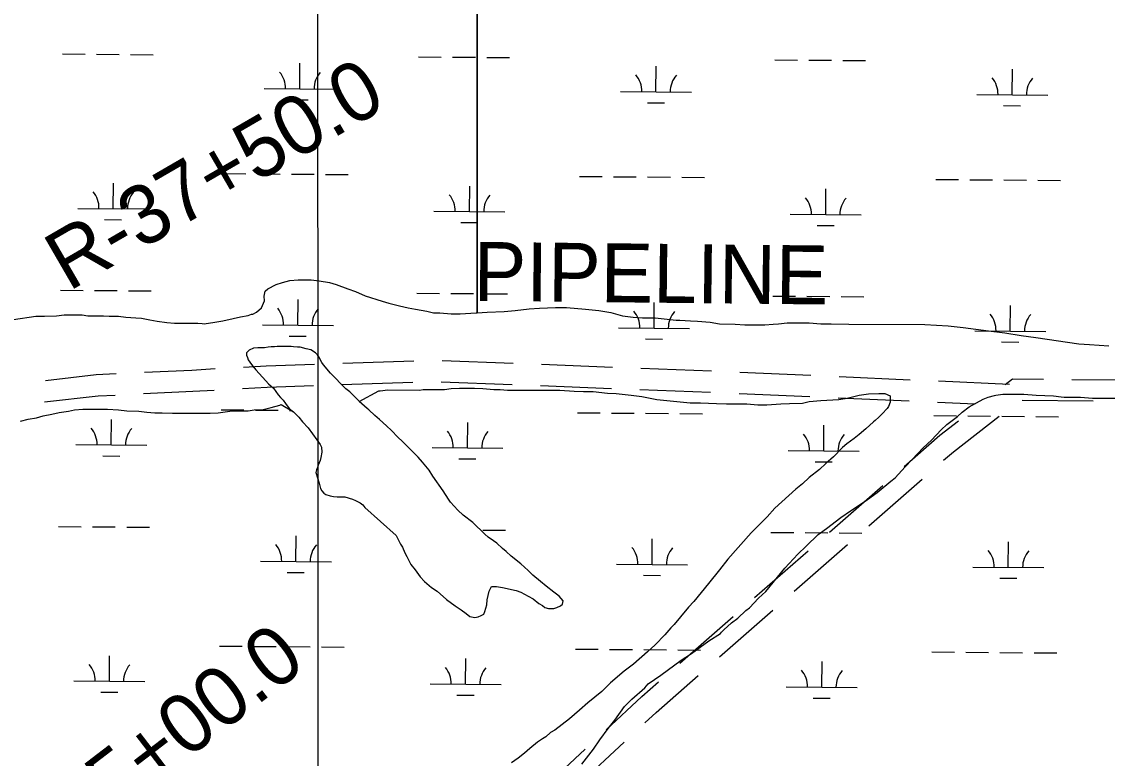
# Model space of a CAD drawing. Extents: x 3271442 to 3309282, y 752266 to 777610.
# Drawn here: x 3296146 to 3297676, y 766109 to 767146 of the extents above; entities that cross this region are included whole.
import ezdxf

# ---------------------------------------------------------------- set-up
doc = ezdxf.new("R2010")
doc.units = 0
for name, color, linetype in [('V-GRID-MAJR', 7, 'Continuous'), ('V-RIVR-RANG-IDEN', 7, 'Continuous'), ('V-ROAD-CNTR', 7, 'Continuous'), ('V-SITE-VEGE', 7, 'Continuous'), ('V-UTIL-IDEN', 7, 'Continuous'), ('V-WETL-SWMP', 7, 'Continuous')]:
    doc.layers.add(name, color=color, linetype=linetype)

msp = doc.modelspace()

# ---------------------------------------------------------------- linework, layer by layer
at = {"layer": 'V-GRID-MAJR'}
msp.add_spline([(3296567.4, 757647.8), (3296564.7, 763706.6), (3296562.1, 769768.5), (3296559.4, 775830.5), (3296559.4, 775833.5)], degree=3, dxfattribs=at)
at = {"layer": 'V-ROAD-CNTR'}
for p, q in [((3296698.4, 766668.1), (3296598.4, 766664.8)), ((3296838.3, 766664.8), (3296738.3, 766668.7)), ((3296978.2, 766659.4), (3296878.2, 766663.3)), ((3297118.1, 766654), (3297018.1, 766657.9)), ((3297257.9, 766647.9), (3297158, 766652.3)), ((3297397.8, 766641.7), (3297297.9, 766646.1)), ((3297537.6, 766635.4), (3297437.7, 766639.9)), ((3297625.5, 766642.6), (3297725.5, 766641.6)), ((3296697, 766638), (3296597.1, 766634.7)), ((3296836.9, 766634.9), (3296737, 766638.7)), ((3296976.8, 766629.5), (3296876.9, 766633.3)), ((3297116.7, 766624.1), (3297016.8, 766627.9)), ((3297256.6, 766617.9), (3297156.7, 766622.3)), ((3297396.4, 766611.7), (3297296.5, 766616.1)), ((3297489.2, 766607.6), (3297436.4, 766609.9)), ((3297555.6, 766613.3), (3297655.6, 766612.3)), ((3297339.7, 766436.4), (3297414.9, 766502.3)), ((3297284, 766427.5), (3297359.2, 766493.4)), ((3297234.4, 766344.2), (3297309.6, 766410.1)), ((3297178.7, 766335.3), (3297253.9, 766401.2)), ((3297129.1, 766251.9), (3297204.3, 766317.8)), ((3297073.4, 766243), (3297148.6, 766308.9)), ((3296866.8, 766054.1), (3296940.1, 766122.1)), ((3296921.5, 766064), (3296994.9, 766132))]:
    msp.add_line(p, q, dxfattribs=at)
for points in [[(3296418.7, 766657.2), (3296385.6, 766655.3), (3296318.9, 766652.1)], [(3296558.5, 766663.4), (3296490.3, 766661.2), (3296458.6, 766659.4)], [(3296278.9, 766650.2), (3296251.1, 766648.9), (3296179.4, 766640.6)], [(3297531.5, 766635.2), (3297542.1, 766643.4), (3297585.5, 766643)], [(3296417.4, 766627), (3296387.1, 766625.3), (3296317.6, 766622)], [(3296557.1, 766633.4), (3296491.7, 766631.2), (3296457.3, 766629.3)], [(3296277.6, 766620.1), (3296253.5, 766619), (3296178.1, 766610.3)], [(3297389.3, 766519.8), (3297439.6, 766563.9), (3297465.8, 766584.2)], [(3297445, 766528.7), (3297458.7, 766540.8), (3297523.3, 766590.8)], [(3296969.4, 766149.3), (3297019.9, 766196.1), (3297043.4, 766216.6)], [(3297024.2, 766159.2), (3297040, 766173.8), (3297099, 766225.5)]]:
    msp.add_lwpolyline(points, dxfattribs=at)
at = {"layer": 'V-SITE-VEGE'}
for points in [[(3296134.4, 766726.8), (3296165.8, 766731.5), (3296178, 766731.5), (3296195.1, 766732.2), (3296206, 766733.5), (3296231.2, 766733.5), (3296239.4, 766732.1), (3296261.2, 766732.1), (3296269.4, 766731.4), (3296282.3, 766731.4), (3296292.6, 766730), (3296306.9, 766729.3), (3296315, 766728.6), (3296326.6, 766726.6), (3296336.9, 766724.5), (3296350.5, 766722.5), (3296361.4, 766721.8), (3296394.1, 766721.7), (3296400.2, 766721.1), (3296403, 766721), (3296418, 766723.1), (3296429.6, 766725.1), (3296443.9, 766728.5), (3296454.1, 766730.5), (3296465, 766732.6), (3296469.8, 766734.6), (3296471.8, 766734.6), (3296476.6, 766737.3), (3296484.1, 766743.5), (3296488.2, 766753), (3296487.5, 766759.8), (3296488.9, 766766.6), (3296493, 766770), (3296504.6, 766776.2), (3296513.5, 766778.9), (3296523.7, 766781.6), (3296535.3, 766782.9), (3296553.7, 766782.9), (3296565.3, 766781.5), (3296579.6, 766778.8), (3296589.1, 766776.1), (3296605.5, 766769.9), (3296616.4, 766766.5), (3296630, 766760.3), (3296653.9, 766752.8), (3296663.4, 766750.1), (3296678.4, 766746), (3296690.7, 766743.2), (3296700.9, 766741.2), (3296716.6, 766738.4), (3296726.1, 766736.4), (3296735, 766736.4), (3296751.3, 766735), (3296763.6, 766735), (3296786.1, 766736.3), (3296787.8, 766736.4), (3296787.8, 768342.1)], [(3296787.8, 768342.1), (3296787.8, 766736.4)], [(3296787.8, 766736.4), (3296801.8, 766737), (3296825.6, 766738.3), (3296841.3, 766739.7), (3296861.1, 766741.7), (3296875.4, 766743), (3296897.9, 766743.7), (3296913.6, 766743.7), (3296940.2, 766741.6), (3296959.2, 766739.5), (3296976.3, 766736.8), (3296992.6, 766732), (3297007.6, 766730), (3297020.6, 766729.3), (3297038.3, 766729.2), (3297051.2, 766727.9), (3297068.3, 766725.8), (3297073.1, 766725.8), (3297088.1, 766725.1), (3297098.3, 766724.4), (3297116, 766723), (3297129, 766721), (3297151.4, 766720.3), (3297165.1, 766719.6), (3297193, 766719.5), (3297204.6, 766720.2), (3297212.1, 766720.9), (3297224.4, 766722.2), (3297255.7, 766722.2), (3297272.1, 766720.8), (3297286.4, 766720.8), (3297311.6, 766720.1), (3297418.7, 766720), (3297451.4, 766717.9), (3297472.5, 766715.8), (3297508, 766711), (3297531.1, 766708.3), (3297554.3, 766704.2), (3297574.7, 766701.4), (3297635.4, 766692.5), (3297650.4, 766691.8), (3297677.7, 766689.7)], [(3296874.8, 766327.1), (3296879.8, 766324.1), (3296883.3, 766321.6), (3296888.3, 766320.1), (3296895.7, 766320.1), (3296900.2, 766321.6), (3296905.2, 766324), (3296908.2, 766326), (3296908.7, 766331), (3296903.2, 766337.5), (3296895.8, 766343), (3296884.8, 766351.5), (3296876.8, 766358), (3296866.4, 766367), (3296859.4, 766373.5), (3296849.4, 766383), (3296835.5, 766393.9), (3296828.5, 766400.4), (3296823.5, 766404.4), (3296815.5, 766411.9), (3296810.6, 766415.4), (3296803.1, 766420.4), (3296798.6, 766424.9), (3296781.7, 766440.9), (3296768.2, 766451.4), (3296760.7, 766458.4), (3296750.3, 766469.8), (3296747.3, 766473.8), (3296739.8, 766485.8), (3296725.4, 766506.3), (3296719.9, 766514.8), (3296710.9, 766526.2), (3296704.4, 766533.2), (3296682.5, 766555.2), (3296676, 766561.2), (3296667.1, 766570.7), (3296660.1, 766577.2), (3296650.1, 766586.2), (3296643.7, 766591.6), (3296635.2, 766599.6), (3296632.7, 766601.6), (3296625.2, 766608.1), (3296621.7, 766611.6), (3296649, 766626.3), (3296651.1, 766626.3), (3296662, 766627.7), (3296706.3, 766627.6), (3296711.7, 766628.3), (3296741.7, 766628.3), (3296751.3, 766629.6), (3296762.9, 766630.3), (3296784, 766630.3), (3296795.6, 766629.6), (3296811.3, 766628.2), (3296820.1, 766628.2), (3296830.3, 766627.5), (3296904, 766627.4), (3296924.4, 766626), (3296937.4, 766625.4), (3296951, 766625.3), (3296971.4, 766623.3), (3296983.7, 766622.6), (3297004.8, 766620.5), (3297019.8, 766618.4), (3297041, 766614.3), (3297073.7, 766610.9), (3297088, 766609.5), (3297102.3, 766609.5), (3297124.8, 766608.8), (3297139.1, 766608.1), (3297167.7, 766608.1), (3297183.4, 766606.7), (3297195.7, 766606.7), (3297215.5, 766608), (3297227.7, 766608.7), (3297246.1, 766609.3), (3297255.7, 766611.4), (3297272, 766612.7), (3297297.3, 766614.1), (3297308.9, 766616.1), (3297325.9, 766620.2), (3297338.9, 766622.2), (3297353.9, 766622.9), (3297362, 766622.9), (3297369.5, 766619.4), (3297369.5, 766610.6), (3297367.5, 766604.4), (3297365.4, 766601.7), (3297358.6, 766594.2), (3297353.8, 766589.5), (3297348.4, 766584.7), (3297346.3, 766582.7), (3297335.4, 766573.1), (3297325.8, 766565), (3297319, 766559.5), (3297308.8, 766552), (3297302.6, 766546.6), (3297289.7, 766533.6), (3297278.8, 766524.1), (3297269.9, 766515.9), (3297255.6, 766504.4)], [(3296935.2, 766100.9), (3296951.6, 766122), (3296960.5, 766134.9), (3296972.1, 766151.3), (3296981.7, 766162.9), (3296995.3, 766181.9), (3297005.5, 766192.2), (3297024, 766208.5), (3297028.7, 766213.9), (3297046.5, 766226.2), (3297075.1, 766247.3), (3297089.5, 766256.8), (3297114, 766274.5), (3297130.4, 766284.7), (3297131.8, 766286.8), (3297135.2, 766290.2), (3297146.1, 766299.7), (3297154.9, 766306.5), (3297166.5, 766317.4), (3297171.3, 766320.8), (3297184.3, 766334.4), (3297194.5, 766344), (3297221.1, 766376.7), (3297239.6, 766396.4), (3297251.2, 766408), (3297268.2, 766424.3), (3297279.8, 766432.5), (3297300.3, 766448.1), (3297313.9, 766457.7), (3297335.8, 766472), (3297351.5, 766483.5), (3297370.6, 766499.2), (3297376.7, 766504), (3297391, 766519.6), (3297400.6, 766529.8), (3297416.3, 766546.2), (3297427.9, 766557.1), (3297441.5, 766571.4), (3297449.7, 766578.9), (3297464.7, 766590.4), (3297470.9, 766596.6), (3297481.1, 766604.1), (3297500.9, 766614.9), (3297507.7, 766617.7), (3297516.6, 766619.7), (3297518.6, 766620.4), (3297528.2, 766621.7), (3297558.1, 766621.7), (3297575.2, 766620.3), (3297599.7, 766619.6), (3297610.6, 766618.2), (3297614.7, 766617.6), (3297637.9, 766617.5), (3297654.9, 766616.1), (3297708.1, 766616.1)], [(3296144.2, 766583.7), (3296155.1, 766586.4), (3296166.7, 766588.4), (3296176.2, 766591.1), (3296188.5, 766593.8), (3296198.7, 766595.9), (3296211.7, 766597.9), (3296220.6, 766599.9), (3296232.1, 766600.6), (3296266.9, 766600.6), (3296282.6, 766599.9), (3296294.2, 766598.5), (3296311.2, 766597.8), (3296322.1, 766596.4), (3296333.7, 766595.7), (3296343.9, 766595.7), (3296358.3, 766595), (3296411.4, 766595), (3296423, 766595.6), (3296439.4, 766597.7), (3296451, 766598.3), (3296465.3, 766598.3), (3296473.5, 766599.7), (3296486.4, 766600.3), (3296497.3, 766603.1), (3296509.6, 766606.4), (3296511.6, 766607.1), (3296529, 766596.8), (3296536.4, 766589.3), (3296541.4, 766582.8), (3296549.4, 766574.3), (3296561.8, 766557.3), (3296566.3, 766550.8), (3296568.3, 766547.3), (3296568.8, 766539.9), (3296567.3, 766532.4), (3296566.3, 766528.4), (3296563.8, 766521.9), (3296562.8, 766518.4), (3296561.3, 766515.4), (3296560.3, 766511.4), (3296565.3, 766496.5), (3296567.2, 766489), (3296568.7, 766485.5), (3296571.7, 766482.5), (3296574.7, 766480.5), (3296580.7, 766478.5), (3296585.2, 766477.5), (3296590.7, 766477), (3296601.1, 766477), (3296612.1, 766474), (3296616.1, 766472), (3296623.1, 766469), (3296626.6, 766466), (3296629.6, 766462), (3296673.4, 766423), (3296676.4, 766417.1), (3296679.9, 766410.6), (3296682.4, 766406.6), (3296685.8, 766398.6), (3296688.8, 766393.1), (3296694.3, 766382.1), (3296700.3, 766374.6), (3296707.3, 766364.7), (3296713.7, 766358.2), (3296723.2, 766349.7), (3296731.2, 766344.2), (3296744.6, 766332.7), (3296756.6, 766323.7), (3296765.1, 766318.2), (3296772, 766313.2), (3296777.5, 766308.7), (3296784.5, 766307.2), (3296789, 766308.2), (3296793.5, 766310.2), (3296797, 766312.2), (3296798.5, 766315.7), (3296801.5, 766325.2), (3296802, 766332.1), (3296804.5, 766344.6), (3296808, 766351.1), (3296815, 766351.1), (3296823.4, 766349.6), (3296842.9, 766345.6), (3296849.4, 766343.1), (3296859.8, 766337.6), (3296866.8, 766333.6), (3296874.8, 766327.1)], [(3297255.6, 766504.4), (3297246, 766495.5), (3297236.5, 766488), (3297226.9, 766479.2), (3297207.1, 766461.5), (3297196.2, 766449.2), (3297173.7, 766426.7), (3297140.9, 766389.3), (3297129.3, 766374.3), (3297113.6, 766355.2), (3297093.1, 766330), (3297085.6, 766321.9), (3297074, 766308.2), (3297065.2, 766297.3), (3297060.4, 766292.6), (3297052.2, 766283), (3297038.6, 766268.7), (3297027.6, 766259.2), (3297007.8, 766241.5), (3296994.9, 766232), (3296975.8, 766215.6), (3296963.5, 766203.4), (3296943.7, 766187), (3296932.1, 766176.8), (3296917.8, 766164.6), (3296897.3, 766148.9), (3296891.2, 766145.5), (3296884.4, 766139.4), (3296879.6, 766136.7), (3296872.8, 766131.9), (3296861.8, 766123), (3296854.3, 766116.2), (3296845.5, 766109.4), (3296835.9, 766102.6)]]:
    msp.add_lwpolyline(points, dxfattribs=at)
at = {"layer": 'V-WETL-SWMP'}
for p, q in [((3296203.4, 767100.8), (3296235.4, 767100.5)), ((3296251.4, 767100.4), (3296283.4, 767100.1)), ((3296299.4, 767100), (3296331.4, 767099.7)), ((3296537.8, 767051.6), (3296538.1, 767087.6)), ((3296705.2, 767096.6), (3296737.2, 767096.4)), ((3296753.2, 767096.2), (3296785.2, 767096)), ((3296801.2, 767095.9), (3296833.2, 767095.6)), ((3297039.7, 767047.5), (3297040, 767083.5)), ((3297207.1, 767092.5), (3297239.1, 767092.2)), ((3297255.1, 767092.1), (3297287.1, 767091.9)), ((3297303.1, 767091.7), (3297335.1, 767091.5)), ((3297541.6, 767043.3), (3297541.9, 767079.3)), ((3296487.8, 767052), (3296587.8, 767051.2)), ((3296989.7, 767047.9), (3297089.7, 767047)), ((3297491.6, 767043.7), (3297591.6, 767042.9)), ((3296525.7, 767036.3), (3296549.7, 767036.1)), ((3297027.6, 767032.1), (3297051.6, 767031.9)), ((3297529.5, 767028), (3297553.5, 767027.8)), ((3296430, 766932.4), (3296462, 766932.1)), ((3296478, 766932), (3296510, 766931.7)), ((3296526, 766931.6), (3296558, 766931.3)), ((3296574, 766931.2), (3296606, 766931)), ((3296275, 766882.9), (3296275.3, 766918.9)), ((3296776.9, 766878.8), (3296777.2, 766914.8)), ((3296931.9, 766928.3), (3296963.9, 766928)), ((3296979.9, 766927.9), (3297011.9, 766927.6)), ((3297027.9, 766927.5), (3297059.9, 766927.2)), ((3297075.9, 766927.1), (3297107.9, 766926.8)), ((3297433.8, 766924.1), (3297465.8, 766923.9)), ((3297481.8, 766923.7), (3297513.8, 766923.5)), ((3297529.8, 766923.3), (3297561.8, 766923.1)), ((3297577.8, 766922.9), (3297609.8, 766922.7)), ((3297278.8, 766874.7), (3297279.1, 766910.7)), ((3296225, 766883.3), (3296325, 766882.5)), ((3296726.9, 766879.2), (3296826.9, 766878.4)), ((3297228.8, 766875.1), (3297328.8, 766874.3)), ((3296262.8, 766867.6), (3296286.8, 766867.4)), ((3296764.7, 766863.5), (3296788.7, 766863.3)), ((3297266.6, 766859.3), (3297290.6, 766859.1)), ((3296200.6, 766768.1), (3296232.6, 766767.9)), ((3296248.6, 766767.7), (3296280.6, 766767.5)), ((3296296.6, 766767.3), (3296328.6, 766767.1)), ((3296702.5, 766764), (3296734.5, 766763.7)), ((3296750.5, 766763.6), (3296782.5, 766763.3)), ((3296798.5, 766763.2), (3296830.5, 766762.9)), ((3296535.1, 766718.9), (3296535.4, 766754.9)), ((3297037, 766714.8), (3297037.3, 766750.8)), ((3297204.4, 766759.8), (3297236.4, 766759.6)), ((3297252.4, 766759.5), (3297284.4, 766759.2)), ((3297300.4, 766759.1), (3297332.4, 766758.8)), ((3297538.8, 766710.7), (3297539.1, 766746.7)), ((3296485.1, 766719.3), (3296585.1, 766718.5)), ((3296522.9, 766703.6), (3296546.9, 766703.4)), ((3296987, 766715.2), (3297087, 766714.4)), ((3297488.8, 766711.1), (3297588.8, 766710.2)), ((3297024.8, 766699.5), (3297048.8, 766699.3)), ((3297526.7, 766695.3), (3297550.7, 766695.1)), ((3296427.2, 766599.7), (3296459.2, 766599.5)), ((3296475.2, 766599.3), (3296507.2, 766599.1)), ((3296523.2, 766598.9), (3296526.4, 766598.9)), ((3296929.1, 766595.6), (3296961.1, 766595.3)), ((3296977.1, 766595.2), (3297009.1, 766594.9)), ((3297025.1, 766594.8), (3297057.1, 766594.6)), ((3297073.1, 766594.4), (3297105.1, 766594.2)), ((3296272.2, 766550.3), (3296272.5, 766586.3)), ((3296774.1, 766546.1), (3296774.4, 766582.1)), ((3297276, 766542), (3297276.3, 766578)), ((3297431, 766591.5), (3297463, 766591.2)), ((3297479, 766591.1), (3297511, 766590.8)), ((3297527, 766590.7), (3297559, 766590.4)), ((3297575, 766590.3), (3297607, 766590)), ((3296222.2, 766550.7), (3296322.2, 766549.9)), ((3296260.1, 766534.9), (3296284.1, 766534.7)), ((3296724.1, 766546.6), (3296824.1, 766545.7)), ((3297226, 766542.4), (3297326, 766541.6)), ((3296762, 766530.8), (3296786, 766530.6)), ((3297263.9, 766526.7), (3297287.9, 766526.5)), ((3296197.9, 766435.5), (3296229.9, 766435.2)), ((3296245.9, 766435.1), (3296277.9, 766434.8)), ((3296293.9, 766434.7), (3296325.9, 766434.4)), ((3296795.8, 766430.5), (3296827.8, 766430.3)), ((3297201.7, 766427.2), (3297233.7, 766426.9)), ((3297249.7, 766426.8), (3297281.7, 766426.5)), ((3297297.7, 766426.4), (3297329.7, 766426.1)), ((3296532.3, 766386.3), (3296532.6, 766422.3)), ((3297034.2, 766382.1), (3297034.5, 766418.1)), ((3297536.1, 766378), (3297536.4, 766414)), ((3296482.3, 766386.7), (3296582.3, 766385.9)), ((3296984.2, 766382.5), (3297084.2, 766381.7)), ((3296520.2, 766370.9), (3296544.2, 766370.7)), ((3297022.1, 766366.8), (3297046.1, 766366.6)), ((3297486.1, 766378.4), (3297586.1, 766377.6)), ((3297524, 766362.7), (3297548, 766362.5)), ((3296424.5, 766267.1), (3296456.5, 766266.8)), ((3296472.5, 766266.7), (3296504.5, 766266.4)), ((3296520.5, 766266.3), (3296552.5, 766266)), ((3296568.5, 766265.9), (3296600.5, 766265.6)), ((3296926.4, 766262.9), (3296958.4, 766262.7)), ((3296974.4, 766262.5), (3297006.4, 766262.3)), ((3297022.4, 766262.2), (3297054.4, 766261.9)), ((3297070.4, 766261.8), (3297102.4, 766261.5)), ((3297428.3, 766258.8), (3297460.3, 766258.5)), ((3297476.3, 766258.4), (3297508.3, 766258.2)), ((3297524.3, 766258), (3297556.3, 766257.8)), ((3297572.3, 766257.6), (3297604.3, 766257.4)), ((3296269.5, 766217.6), (3296269.8, 766253.6)), ((3296771.4, 766213.5), (3296771.7, 766249.5)), ((3297273.3, 766209.3), (3297273.6, 766245.3)), ((3296219.5, 766218), (3296319.5, 766217.2)), ((3296721.4, 766213.9), (3296821.4, 766213.1)), ((3296257.4, 766202.3), (3296281.4, 766202.1)), ((3296759.3, 766198.1), (3296783.3, 766197.9)), ((3297223.3, 766209.8), (3297323.3, 766208.9)), ((3297261.1, 766194), (3297285.1, 766193.8))]:
    msp.add_line(p, q, dxfattribs=at)
for points in [[(3296553.5, 766684), (3296547, 766685.5), (3296538.5, 766688), (3296534.5, 766688), (3296529, 766688.5), (3296525.6, 766689), (3296506.1, 766689.1), (3296502.1, 766688.6), (3296497.6, 766688.6), (3296493.1, 766688.1), (3296488.2, 766687.1), (3296478.7, 766687.1), (3296472.7, 766686.6), (3296466.7, 766683.6), (3296462.7, 766680.1), (3296462.7, 766676.6), (3296464.2, 766673.6), (3296465.2, 766670.1), (3296469.7, 766663.7), (3296471.7, 766661.2), (3296476.1, 766656.2), (3296485.1, 766645.7), (3296490.1, 766640.7), (3296493.6, 766636.2), (3296500.6, 766630.2), (3296504, 766625.7), (3296507.5, 766620.7), (3296510.5, 766617.2), (3296514.5, 766613.2), (3296517.5, 766608.7), (3296523, 766601.8), (3296529, 766596.8), (3296536.4, 766589.3), (3296541.4, 766582.8), (3296549.4, 766574.3), (3296561.8, 766557.3), (3296566.3, 766550.8), (3296568.3, 766547.3), (3296568.8, 766539.9), (3296567.3, 766532.4), (3296566.3, 766528.4), (3296563.8, 766521.9), (3296562.8, 766518.4), (3296561.3, 766515.4), (3296560.3, 766511.4), (3296565.3, 766496.5), (3296567.2, 766489), (3296568.7, 766485.5), (3296571.7, 766482.5), (3296574.7, 766480.5), (3296580.7, 766478.5), (3296585.2, 766477.5), (3296590.7, 766477), (3296601.1, 766477), (3296612.1, 766474), (3296616.1, 766472), (3296623.1, 766469), (3296626.6, 766466), (3296629.6, 766462), (3296673.4, 766423), (3296676.4, 766417.1), (3296679.9, 766410.6), (3296682.4, 766406.6), (3296685.8, 766398.6), (3296688.8, 766393.1), (3296694.3, 766382.1), (3296700.3, 766374.6), (3296707.3, 766364.7), (3296713.7, 766358.2), (3296723.2, 766349.7), (3296731.2, 766344.2), (3296744.6, 766332.7), (3296756.6, 766323.7), (3296765.1, 766318.2), (3296772, 766313.2), (3296777.5, 766308.7), (3296784.5, 766307.2), (3296789, 766308.2), (3296793.5, 766310.2), (3296797, 766312.2), (3296798.5, 766315.7), (3296801.5, 766325.2), (3296802, 766332.1), (3296804.5, 766344.6), (3296808, 766351.1), (3296815, 766351.1), (3296823.4, 766349.6), (3296842.9, 766345.6), (3296849.4, 766343.1), (3296859.8, 766337.6), (3296866.8, 766333.6), (3296874.8, 766327.1), (3296879.8, 766324.1), (3296883.3, 766321.6), (3296888.3, 766320.1), (3296895.7, 766320.1), (3296900.2, 766321.6), (3296905.2, 766324), (3296908.2, 766326), (3296908.7, 766331), (3296903.2, 766337.5)], [(3296903.2, 766337.5), (3296895.8, 766343), (3296884.8, 766351.5), (3296876.8, 766358), (3296866.4, 766367), (3296859.4, 766373.5), (3296849.4, 766383), (3296835.5, 766393.9), (3296828.5, 766400.4), (3296823.5, 766404.4), (3296815.5, 766411.9), (3296810.6, 766415.4), (3296803.1, 766420.4), (3296798.6, 766424.9), (3296781.6, 766440.9), (3296768.2, 766451.4), (3296760.7, 766458.4), (3296750.3, 766469.8), (3296747.3, 766473.8), (3296739.8, 766485.8), (3296725.4, 766506.3), (3296719.9, 766514.8), (3296710.9, 766526.2), (3296704.4, 766533.2), (3296682.5, 766555.2), (3296676, 766561.2), (3296667.1, 766570.7), (3296660.1, 766577.2), (3296650.1, 766586.2), (3296643.7, 766591.6), (3296635.2, 766599.6), (3296632.7, 766601.6), (3296625.2, 766608.1), (3296608.3, 766625.1), (3296602.8, 766629.1), (3296580.9, 766651.1), (3296571.4, 766663), (3296568.9, 766666.5), (3296566.9, 766669.5), (3296565.4, 766673), (3296563, 766677), (3296560, 766680), (3296553.5, 766684)]]:
    msp.add_lwpolyline(points, dxfattribs=at)
for centre, start, end in [((3296482.6, 767052.5), 358.7563, 40.2999), ((3296593.1, 767051.6), 138.7563, 180.2999), ((3296984.5, 767048.4), 358.7563, 40.2999), ((3297094.9, 767047.5), 138.7563, 180.2999), ((3297486.4, 767044.3), 358.7563, 40.2999), ((3297596.8, 767043.3), 138.7563, 180.2999), ((3296219.7, 766883.9), 358.7563, 40.2999), ((3296330.2, 766883), 138.7563, 180.2999), ((3296721.6, 766879.7), 358.7563, 40.2999), ((3296832.1, 766878.8), 138.7563, 180.2999), ((3297223.5, 766875.6), 358.7563, 40.2999), ((3297334, 766874.7), 138.7563, 180.2999), ((3296479.8, 766719.9), 358.7563, 40.2999), ((3296590.3, 766718.9), 138.7563, 180.2999), ((3296981.7, 766715.7), 358.7563, 40.2999), ((3297092.2, 766714.8), 138.7563, 180.2999), ((3297483.6, 766711.6), 358.7563, 40.2999), ((3297594.1, 766710.7), 138.7563, 180.2999), ((3296217, 766551.2), 358.7563, 40.2999), ((3296327.5, 766550.3), 138.7563, 180.2999), ((3296718.9, 766547.1), 358.7563, 40.2999), ((3296829.4, 766546.2), 138.7563, 180.2999), ((3297220.8, 766542.9), 358.7563, 40.2999), ((3297331.3, 766542), 138.7563, 180.2999), ((3296477.1, 766387.2), 358.7563, 40.2999), ((3296587.6, 766386.3), 138.7563, 180.2999), ((3296979, 766383.1), 358.7563, 40.2999), ((3297089.5, 766382.1), 138.7563, 180.2999), ((3297480.9, 766378.9), 358.7563, 40.2999), ((3297591.4, 766378), 138.7563, 180.2999), ((3296214.3, 766218.5), 358.7563, 40.2999), ((3296324.7, 766217.6), 138.7563, 180.2999), ((3296716.1, 766214.4), 358.7563, 40.2999), ((3296826.6, 766213.5), 138.7563, 180.2999), ((3297218, 766210.3), 358.7563, 40.2999), ((3297328.5, 766209.4), 138.7563, 180.2999)]:
    msp.add_arc(centre, 35.2, start, end, dxfattribs=at)

# ---------------------------------------------------------------- texts
at = {"layer": 'V-RIVR-RANG-IDEN'}
for s, rotation, p in [('R-37+50.0', 30.0805, (3296212, 766765.6)), ('R-45+00.0', 37.442, (3296135.7, 765921.4))]:
    msp.add_text(s, height=83, rotation=rotation, dxfattribs=at).set_placement(p)
at = {"layer": 'V-UTIL-IDEN'}
msp.add_text('PIPELINE', height=83, rotation=359.3984, dxfattribs=at).set_placement((3296782.4, 766753.2))

doc.saveas('drawing.dxf')
